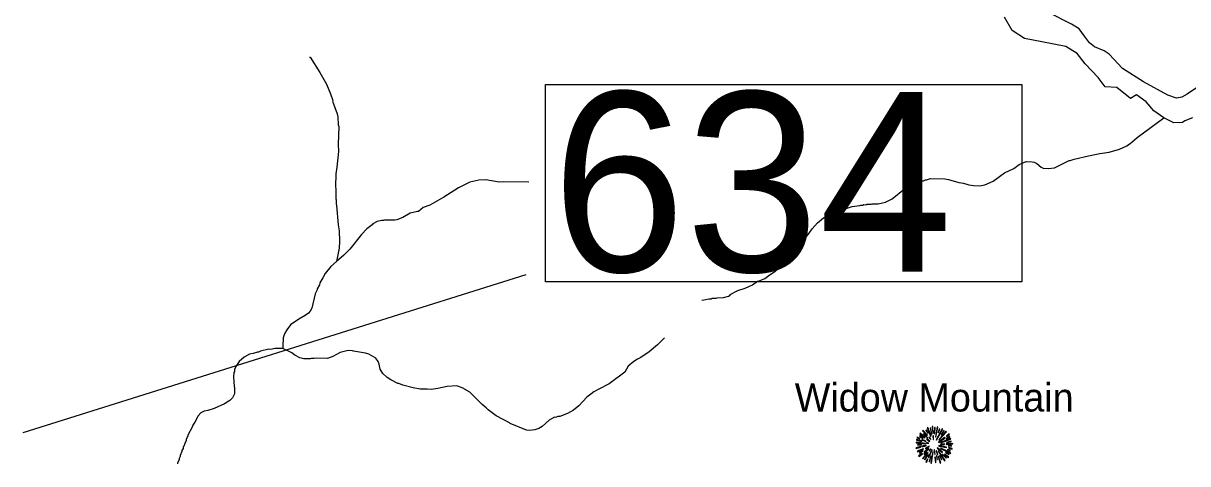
# Model space of a CAD drawing. Extents: x 1248089 to 1457196, y 820910 to 988753.
# Drawn here: x 1353991 to 1363072, y 945453 to 948885 of the extents above; entities that cross this region are included whole.
import ezdxf

# ---------------------------------------------------------------- set-up
doc = ezdxf.new("R2010")
doc.units = 0
for name, color, linetype in [('Exist Geographical Mountain Summit CELL', 7, 'Continuous'), ('Exist Geographical Mountain Summit Label', 7, 'Continuous'), ('Exist Hydrographic Creek Single Shore', 7, 'Continuous'), ('Exist Hydrographic Misc Water Feature', 7, 'Continuous'), ('Exist Road Secondary Structure Standard Bridge Number Label', 7, 'Continuous'), ('Exist Road Secondary Type 41 Attributed', 7, 'Continuous')]:
    doc.layers.add(name, color=color, linetype=linetype)

msp = doc.modelspace()

# ---------------------------------------------------------------- linework, layer by layer
at = {"layer": 'Exist Geographical Mountain Summit CELL'}
for points in [[(1361002.4, 945709.9), (1361038.4, 945672.5), (1361041.7, 945675), (1361006.5, 945714.6)], [(1361030, 945711.3), (1361045.6, 945689.6), (1361047.5, 945691), (1361034, 945715.3)], [(1361040.9, 945733.2), (1361067.1, 945666.3), (1361070, 945667.3), (1361046, 945735.7)], [(1361074.7, 945681.2), (1361077.3, 945681.9), (1361068.2, 945729.8), (1361063.8, 945728.8)], [(1361079.5, 945742.6), (1361083.5, 945690.6), (1361086.7, 945691), (1361085.3, 945743.7)], [(1361095.5, 945688.5), (1361099.4, 945688.5), (1361103.1, 945735.7), (1361097.6, 945735.7)], [(1361107.5, 945660.1), (1361122.4, 945737.1), (1361116.9, 945738.9), (1361104.2, 945660.8)], [(1361110.7, 945638.3), (1361113.6, 945636.5), (1361162.3, 945721.1), (1361156.8, 945724.8)], [(1361125.2, 945695.3), (1361128.5, 945694.2), (1361138, 945721.1), (1361133.2, 945722.9)], [(1361131.8, 945639.7), (1361134, 945637.6), (1361189.6, 945701.9), (1361185.6, 945706.6)], [(1361169.2, 945711.3), (1361148.1, 945677.9), (1361151.1, 945676.8), (1361173.5, 945708.1)], [(1360953.7, 945615), (1361025.7, 945608.1), (1361026, 945611), (1360953.7, 945620.1)], [(1360956.3, 945636.1), (1360997.7, 945626.6), (1360998.8, 945629.9), (1360957.4, 945640.8)], [(1360959.2, 945655.4), (1360981.7, 945646.7), (1360982.8, 945649.6), (1360960.6, 945660.5)], [(1360981, 945666.3), (1361006.8, 945649.9), (1361009, 945652.5), (1360983.9, 945670.3)], [(1360982.1, 945685.2), (1361021.7, 945654.6), (1361023.9, 945656.8), (1360985.7, 945689.6)], [(1360997.7, 945638.3), (1361028.2, 945626.3), (1361029.3, 945628.4), (1360999.9, 945642.3)], [(1361010.4, 945682.2), (1361043.1, 945653.2), (1361045.3, 945655.4), (1361013.3, 945687.4)], [(1361034, 945643.7), (1361059.1, 945624.8), (1361061.2, 945627.7), (1361036.6, 945647)], [(1361034.4, 945613.9), (1361051.5, 945611.7), (1361051.9, 945613.9), (1361035.1, 945618.3)], [(1361053.7, 945656.8), (1361067.5, 945640.4), (1361069.6, 945642.6), (1361056.9, 945659.8)], [(1361084.9, 945669.2), (1361086.3, 945640.1), (1361088.9, 945640.4), (1361088.9, 945669.5)], [(1361128.5, 945619.8), (1361130.3, 945617.2), (1361179, 945653.2), (1361175.8, 945657.6)], [(1361145.5, 945616.9), (1361146.7, 945614.6), (1361224.8, 945643.3), (1361223, 945648.1)], [(1361189.6, 945644.9), (1361217.2, 945659.8), (1361214.3, 945664.8), (1361188.2, 945647.4)], [(1361189.6, 945667.7), (1361191.4, 945665.2), (1361214.3, 945681.5), (1361210.6, 945685.2)], [(1361191.4, 945616.9), (1361228.1, 945623.4), (1361226.6, 945628.8), (1361190, 945619.1)], [(1360952.3, 945577.3), (1360953.7, 945572.1), (1360989.7, 945582.7), (1360987.5, 945586)], [(1360962, 945549.6), (1360964.6, 945544.9), (1361010.1, 945564.9), (1361008.6, 945569.6)], [(1360965.8, 945597.6), (1360995.5, 945599), (1360995.5, 945602.7), (1360964.6, 945602.7)], [(1360973.3, 945512.9), (1360976.2, 945508.9), (1361004.6, 945530), (1361002, 945533.2)], [(1360979.5, 945533.6), (1361008.6, 945550.3), (1361006.5, 945554), (1360977.3, 945538.7)], [(1360998.1, 945588.6), (1360999.1, 945583.8), (1361032.2, 945592.2), (1361031.5, 945595.8)], [(1361004.3, 945493.3), (1361007.1, 945490.8), (1361047.9, 945538.4), (1361044.9, 945540.5)], [(1361019.5, 945524.6), (1361038.8, 945542.7), (1361035.4, 945544.9), (1361015.1, 945527.8)], [(1361015.8, 945543.1), (1361018.7, 945539.4), (1361053.3, 945567.8), (1361051.5, 945570.3)], [(1361044.2, 945524.6), (1361019.1, 945485.3), (1361022.4, 945482.8), (1361048.2, 945522.4)], [(1361025.7, 945574.3), (1361027.9, 945569.6), (1361056.6, 945584.8), (1361055.5, 945588.2)], [(1361047.5, 945503.1), (1361051.9, 945501.3), (1361078.4, 945559.8), (1361075.9, 945560.6)], [(1361054.4, 945552.5), (1361057.6, 945549.6), (1361067.8, 945566), (1361066, 945567.4)], [(1361068.9, 945457.7), (1361073.6, 945456.6), (1361086.3, 945545.9), (1361083.1, 945546.7)], [(1361094.4, 945561.6), (1361098.3, 945524.6), (1361102.7, 945524.9), (1361097.6, 945562.4)], [(1361110.4, 945552.9), (1361119.1, 945523.1), (1361123.1, 945524.9), (1361112.5, 945554)], [(1361118.8, 945573.3), (1361157.2, 945538), (1361159.8, 945542.3), (1361120.6, 945575.5)], [(1361124.9, 945550.7), (1361175.4, 945475.9), (1361179, 945478.7), (1361127.4, 945551.8)], [(1361129.9, 945590.4), (1361190.7, 945578.4), (1361191.8, 945582.7), (1361131, 945594)], [(1361143.7, 945570.7), (1361221.9, 945532.5), (1361223.7, 945538), (1361145.3, 945573.6)], [(1361144.5, 945604.2), (1361144.5, 945601.2), (1361174.7, 945601.2), (1361175.4, 945606.3)], [(1361157.2, 945524.9), (1361187.4, 945495.8), (1361190.7, 945498.4), (1361159.4, 945527.4)], [(1361173.9, 945525.6), (1361204.5, 945499.8), (1361207.7, 945503.4), (1361175.8, 945528.2)], [(1361183, 945536.6), (1361208.1, 945523.5), (1361210.6, 945527.1), (1361185.2, 945540.5)], [(1361187.8, 945603.1), (1361240.1, 945606.3), (1361240.4, 945611), (1361188.2, 945606.3)], [(1361197.2, 945560.6), (1361218.3, 945552.5), (1361220.1, 945556.9), (1361198.6, 945563.8)], [(1361202.7, 945591.1), (1361229.2, 945588.8), (1361229.2, 945593.2), (1361203.1, 945594.3)], [(1361206.7, 945573.9), (1361235, 945566.7), (1361235.7, 945572.1), (1361207.7, 945578.4)], [(1361029.3, 945466), (1361034, 945463.2), (1361044.9, 945487.8), (1361041.7, 945490)], [(1361059.1, 945467.9), (1361071.1, 945510.7), (1361067.5, 945511.1), (1361054.7, 945468.9)], [(1361100.5, 945503.1), (1361104.2, 945460.6), (1361108.2, 945461.6), (1361104.9, 945503.1)], [(1361120.2, 945486.4), (1361114.7, 945516.2), (1361111.4, 945516.2), (1361115.8, 945485.3)], [(1361124.9, 945507.9), (1361142.3, 945458), (1361146.7, 945459.8), (1361127.8, 945508.6)], [(1361135.4, 945513.6), (1361151.4, 945484.2), (1361155.4, 945486.4), (1361139.1, 945515.1)]]:
    msp.add_lwpolyline(points, close=True, dxfattribs=at)
at = {"layer": 'Exist Hydrographic Creek Single Shore'}
msp.add_lwpolyline([(1363107.9, 948149.2), (1363048.5, 948124.2), (1363031.4, 948111.6), (1362962.6, 948108.5), (1362884.5, 948149.1), (1362806.4, 948202.3), (1362747, 948274.2), (1362672, 948327.4), (1362625.1, 948299.2), (1362518.9, 948383.6), (1362428.3, 948389.9), (1362372, 948461.8), (1362272.1, 948568.1), (1362209.6, 948649.4), (1362122.1, 948705.7), (1361933, 948741), (1361798.6, 948766.1), (1361701.8, 948828.6), (1361642.4, 948931.8)], dxfattribs=at)
at = {"layer": 'Exist Hydrographic Misc Water Feature'}
for points in [[(1356223.3, 948620.6), (1356229.3, 948620.5), (1356302.8, 948502.9), (1356354.7, 948409.7), (1356388.2, 948334.6), (1356404, 948284.6), (1356402.5, 948279.6), (1356439.7, 948179.8), (1356445.3, 948155.7), (1356447.9, 948093.6), (1356451.6, 948079.6), (1356446.6, 947943.7), (1356448.4, 947886.9), (1356436.8, 947764), (1356427.6, 947712.2), (1356425.4, 947610.2), (1356429.1, 947596.2), (1356427.3, 947516.2), (1356431.1, 947508.1), (1356430.5, 947478.1), (1356434.2, 947464.1), (1356446.3, 947313.8), (1356454, 947267.7), (1356456.2, 947187.6), (1356455, 947131.6), (1356434.3, 947029.7)], [(1361016.8, 947660.2), (1361026.6, 947664.9), (1361034.6, 947664.7), (1361066.9, 947676), (1361176.8, 947673.6), (1361190.8, 947669.3), (1361206.8, 947668.8), (1361286.1, 947643.1), (1361322, 947638.3), (1361365.8, 947625.4), (1361401.7, 947620.6), (1361449.7, 947619.4), (1361489.9, 947626.5), (1361554.4, 947655.1), (1361643.8, 947719.1), (1361716.5, 947753.4), (1361757.2, 947784.5), (1361797.6, 947803.6), (1361813.7, 947807.3), (1361859.8, 947806.2), (1361873.6, 947801.9), (1361895.4, 947793.4), (1361928.9, 947764.7), (1361944.7, 947756.3), (1361984.5, 947753.4), (1362032.7, 947758.3), (1362145.9, 947815.8), (1362153.9, 947815.6), (1362186.2, 947826.8), (1362298.8, 947852.4), (1362387.2, 947870.3), (1362459.3, 947880.8), (1362539.8, 947902.9), (1362596.4, 947929.7), (1362637, 947958.7), (1362677.8, 947993.9), (1362884.5, 948149.1)], [(1357934.1, 947646.4), (1357734.3, 947650.8), (1357702.2, 947647.5), (1357598.6, 947665.9), (1357543.5, 947663.4), (1357474.2, 947646.7), (1357385.2, 947602.7), (1357271.6, 947531.3), (1357162.3, 947467.7), (1357109.8, 947448.9), (1357073.2, 947417.8), (1357064.9, 947418.8), (1357009, 947405.1), (1356952.3, 947372.4), (1356903.8, 947353.6), (1356887.8, 947349.9), (1356807.8, 947351.7), (1356799.7, 947347.8), (1356783.7, 947348.2), (1356751.5, 947341), (1356717.1, 947321.7), (1356710.9, 947313.9), (1356670.3, 947282.8), (1356629.3, 947239.7), (1356536.8, 947125.8), (1356491.8, 947078.8), (1356434.3, 947029.7)], [(1359282.3, 946728.3), (1359314.4, 946731.5), (1359338.4, 946738.9), (1359354.4, 946738.6), (1359362.5, 946742.4), (1359394.5, 946741.7), (1359402.6, 946745.5), (1359450.7, 946748.5), (1359490.9, 946759.5), (1359503, 946765.3), (1359503.2, 946771.2), (1359563.8, 946801.9), (1359620.3, 946820.6), (1359676.9, 946847.4), (1359717.4, 946874.5), (1359725.4, 946874.3), (1359773.9, 946897.1), (1359806.4, 946918.5), (1359855.2, 946953.3), (1359950.9, 947037.2), (1360000.8, 947105.1), (1360031, 947131.4), (1360059.9, 947174.7), (1360119.6, 947249.4), (1360142.4, 947282.8), (1360183.4, 947329.9), (1360232.2, 947368.9), (1360264.6, 947386.1), (1360272.6, 947385.9), (1360288.8, 947393.6), (1360305, 947405.1), (1360454.1, 947457.8), (1360514.3, 947464.5), (1360522.3, 947468.3), (1360538.3, 947467.9), (1360546.4, 947471.8), (1360562.4, 947471.4), (1360570.5, 947475.2), (1360602.5, 947474.5), (1360610.6, 947478.3), (1360658.6, 947477.2), (1360714.9, 947489.9), (1360767.5, 947516.8), (1360863.4, 947595.1), (1360912, 947623.2), (1360970.1, 947644.2), (1360978.4, 947650), (1360986.3, 947649.9), (1361002.4, 947657.5), (1361010.4, 947657.3), (1361016.8, 947660.2)], [(1356434.3, 947029.7), (1356389.9, 946989.1), (1356346.6, 946934.1), (1356326, 946902.6), (1356305.1, 946863.1), (1356300.8, 946847.2), (1356284.1, 946815.5), (1356283.9, 946807.5), (1356267.3, 946775.9), (1356240.8, 946664.5), (1356228.3, 946640.8), (1356216, 946627.1), (1356189.6, 946607.7), (1356138.9, 946578.8), (1356076.1, 946536.2), (1356045.2, 946497), (1356028.5, 946465.3), (1356017.8, 946433.6), (1356014.3, 946369.6), (1356016.3, 946350.8)], [(1358991.8, 946434.8), (1358936.6, 946380.1), (1358871.4, 946325.5), (1358806.5, 946280.9), (1358780.2, 946267.6), (1358751.8, 946248.2), (1358709, 946212.6), (1358682, 946165.8), (1358560, 946074.6), (1358479.2, 946034.4), (1358440.7, 946013.3), (1358416.3, 945995.8), (1358385.8, 945970.5), (1358323.3, 945904.3), (1358280.9, 945870.2), (1358235, 945843.9), (1358174.5, 945821.2), (1358158.5, 945821.6), (1358142.4, 945813.9), (1358134.4, 945814.1), (1358110.1, 945802.7), (1358091.8, 945791.1), (1358036.8, 945742.4), (1358012.5, 945726.9), (1357980.2, 945715.6), (1357940.1, 945710.5), (1357916.2, 945715.1), (1357789.3, 945765.9), (1357783.9, 945771.1), (1357678.7, 945826.3), (1357615.6, 945871.8), (1357599.9, 945888.2), (1357568.4, 945912.9), (1357474.6, 946010.9), (1357431.2, 946033.9), (1357428, 946039.1), (1357371.7, 946059.2), (1357295.6, 946055), (1357223.2, 946038.6), (1357175, 946031.6), (1357141.7, 946032.4)], [(1356016.3, 946350.8), (1355954, 946351), (1355921.9, 946343.7), (1355905.9, 946344.1), (1355841.5, 946329.5), (1355825.4, 946321.9), (1355817.4, 946322.1), (1355785.1, 946310.8), (1355755, 946305.5), (1355714.5, 946282.4), (1355673.8, 946249.3), (1355648.9, 946209.9), (1355638.4, 946186.1), (1355638.1, 946170.1), (1355633.9, 946162.2), (1355631.2, 946130.3), (1355635.5, 946054.2), (1355639.3, 946046.2), (1355638.3, 945998.2), (1355623.6, 945966.5), (1355601.2, 945945), (1355560.6, 945920), (1355479.8, 945881.7), (1355431.5, 945866.8), (1355401.3, 945861.5), (1355377, 945848.1), (1355354.5, 945824.5), (1355329.5, 945777.1), (1355313, 945753.5), (1355308.7, 945737.6), (1355275.2, 945674.4), (1355275.1, 945666.4), (1355262.5, 945642.6), (1355262.4, 945634.6), (1355249.9, 945610.9), (1355249.7, 945602.9), (1355237.2, 945579.3), (1355237, 945571.3), (1355228.7, 945555.4), (1355228.5, 945547.4), (1355215.8, 945515.7), (1355215.7, 945507.7), (1355207.3, 945491.9), (1355207.2, 945483.9), (1355194.7, 945460.2), (1355194.4, 945452.2)], [(1357141.7, 946032.4), (1357087.1, 946033.7), (1357031.3, 946042.9), (1356951.7, 946064.6), (1356920.1, 946077.3), (1356912.1, 946077.5), (1356856.7, 946106.8), (1356829.1, 946125.4), (1356795.8, 946156.2), (1356774.5, 946188.6), (1356767.3, 946228.8), (1356759.8, 946249), (1356740.3, 946275.4), (1356685.1, 946306.6), (1356661.2, 946315.2), (1356565.5, 946329.3), (1356557.6, 946333.4), (1356525.6, 946334.2), (1356461.4, 946319.6), (1356404.7, 946288.9), (1356364.3, 946273.8), (1356276.4, 946275.8), (1356260.3, 946272.1), (1356236.3, 946272.6), (1356228.2, 946268.8), (1356180.2, 946270), (1356148.5, 946278.7), (1356108.9, 946299.5), (1356085.2, 946316.1), (1356016.3, 946350.8)]]:
    msp.add_lwpolyline(points, dxfattribs=at)
at = {"layer": 'Exist Road Secondary Structure Standard Bridge Number Label'}
msp.add_line((1353991.4, 945695.2), (1357912.2, 946926.5), dxfattribs=at)
msp.add_lwpolyline([(1358063.2, 948407.6), (1361779.1, 948407.6), (1361779.1, 946871.2), (1358063.2, 946871.2)], close=True, dxfattribs=at)
at = {"layer": 'Exist Road Secondary Type 41 Attributed'}
msp.add_lwpolyline([(1363209, 948429.1), (1363067.2, 948333.8), (1363024.5, 948310.5), (1362983.7, 948302.7), (1362917.6, 948326), (1362727.3, 948429.1), (1362562.2, 948534), (1362457.9, 948644.4), (1362419.1, 948671.7), (1362345.3, 948702.8), (1362304.5, 948733.9), (1362265.6, 948784.4), (1362224.8, 948842.7), (1362164.6, 948877.7), (1361980.1, 948971.1)], dxfattribs=at)

# ---------------------------------------------------------------- texts
at = {"layer": 'Exist Geographical Mountain Summit Label'}
msp.add_text('Widow Mountain', height=220, dxfattribs=at).set_placement((1360007.3, 945859.3))
at = {"layer": 'Exist Road Secondary Structure Standard Bridge Number Label'}
msp.add_text('634', height=1400, dxfattribs=at).set_placement((1358113.4, 946950.3))

doc.saveas('drawing.dxf')
